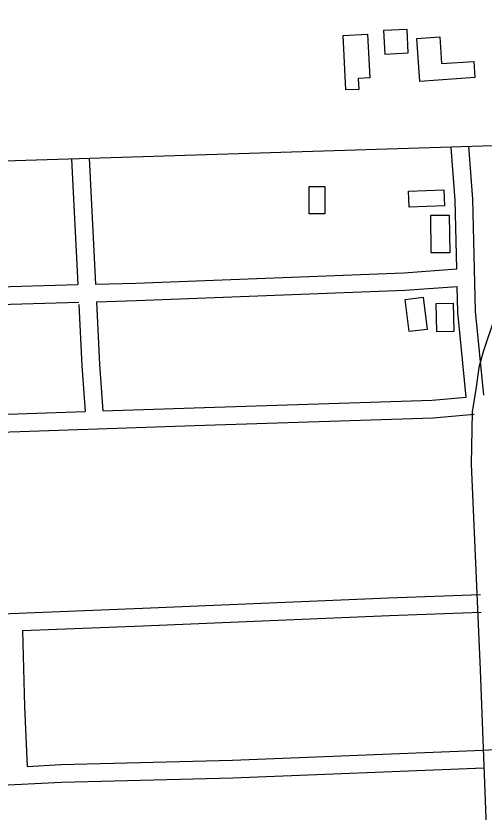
# Model space of a CAD drawing. Extents: x 3313447 to 3351316, y 703786 to 729172.
# Drawn here: x 3335682 to 3336478, y 718380 to 719735 of the extents above; entities that cross this region are included whole.
import ezdxf

# ---------------------------------------------------------------- set-up
doc = ezdxf.new("R2010")
doc.units = 0
doc.layers.add('V-BLDG-OTLN', color=7, linetype='Continuous')
doc.layers.add('V-ROAD-CNTR', color=7, linetype='Continuous')

msp = doc.modelspace()

# ---------------------------------------------------------------- linework, layer by layer
at = {"layer": 'V-BLDG-OTLN'}
for points in [[(3336280.2, 719704.2), (3336284, 719629.9), (3336264.4, 719628.9), (3336265.3, 719610.5), (3336243.4, 719609.4), (3336238.6, 719702)], [(3336307.5, 719710.5), (3336309.4, 719670.5), (3336349.4, 719672.5), (3336347.4, 719712.4)], [(3336462.8, 719630.7), (3336369.4, 719624.1), (3336364.2, 719696.9), (3336402.9, 719699.6), (3336406.1, 719654.2), (3336460.9, 719658.1)], [(3336207.8, 719445), (3336207.5, 719398.4), (3336180.7, 719398.5), (3336181, 719445.2)], [(3336350.1, 719437), (3336409.8, 719439.2), (3336410.8, 719412.1), (3336351.2, 719409.8)], [(3336419.2, 719396.6), (3336420.2, 719332.4), (3336388.6, 719332), (3336387.7, 719396.1)], [(3336350.8, 719198.1), (3336344.2, 719253), (3336374.9, 719256.6), (3336381.5, 719201.8)], [(3336398.2, 719197.7), (3336396.9, 719246), (3336425.6, 719246.7), (3336426.9, 719198.5)]]:
    msp.add_lwpolyline(points, close=True, dxfattribs=at)
at = {"layer": 'V-ROAD-CNTR'}
for points in [[(3336533.4, 719857.9), (3336536, 719547.3), (3336526.5, 719383.3), (3336525.4, 719353.9), (3336524.6, 719326.8), (3336517.5, 719295), (3336507.4, 719256.6), (3336497.1, 719224.4), (3336476.9, 719163.9), (3336469.4, 719137), (3336465.1, 719103.6), (3336458.4, 719061.7), (3336456.5, 718972.4), (3336471.9, 718622.8), (3336497.6, 717940), (3336534.2, 717079.4)], [(3338877.2, 719590.7), (3337976.4, 719560.5), (3337126.9, 719534.2), (3335427.5, 719481)], [(3336432.2, 719305), (3336429.4, 719422), (3336422.6, 719511.5)], [(3336477.7, 719090.2), (3336463.9, 719233.2), (3336459.4, 719423.5), (3336452.5, 719513.8)], [(3335776.9, 719491.6), (3335787.6, 719278.1)], [(3335806.9, 719493.1), (3335817.6, 719279)], [(3335817.6, 719279), (3335886.3, 719280.9), (3336341.7, 719298.4), (3336432.2, 719305)], [(3335176.7, 719267.5), (3335422.3, 719268.5), (3335633.1, 719273.7), (3335787.6, 719278.1)], [(3335819.1, 719249), (3335887.3, 719250.9), (3336343.4, 719268.5), (3336432.9, 719275)], [(3336447.9, 719086.6), (3336433.9, 719231.4), (3336432.9, 719275)], [(3335176.8, 719237.5), (3335422.7, 719238.5), (3335633.9, 719243.7), (3335789.1, 719248.1)], [(3335789.3, 719244.3), (3335794.5, 719140.2), (3335799.9, 719062.1)], [(3335819.1, 719249), (3335824.4, 719142), (3335829.9, 719063.2)], [(3335829.9, 719063.2), (3335985.1, 719068.5), (3336390.2, 719081.6), (3336447.9, 719086.6)], [(3335104, 719035.6), (3335356.5, 719046.9), (3335799.9, 719062.1)], [(3335105.3, 719005.6), (3335357.7, 719016.9), (3335986.1, 719038.5), (3336392, 719051.6), (3336461.5, 719057.7)], [(3335000.9, 718700), (3335306.8, 718705.5), (3335573, 718714.6), (3335897.6, 718727.3), (3336316.1, 718744.9), (3336472.4, 718750.8)], [(3335693.5, 718689.3), (3335898.8, 718697.3), (3336317.3, 718714.9), (3336473.5, 718720.8)], [(3335693.5, 718689.3), (3335696.6, 718559.9), (3335701.1, 718458.3)], [(3336476.7, 718485.6), (3336590.2, 718492.4), (3336837.3, 718499.9), (3337182.3, 718507.5), (3337303, 718512.5)], [(3335701.1, 718458.3), (3335758.9, 718461.2), (3336050.3, 718468.7), (3336477, 718485.6)], [(3334913.7, 718380.5), (3335058.4, 718391.5), (3335306, 718408.5), (3335760, 718431.2), (3336051.3, 718438.8), (3336478.2, 718455.6)]]:
    msp.add_lwpolyline(points, dxfattribs=at)

doc.saveas('drawing.dxf')
